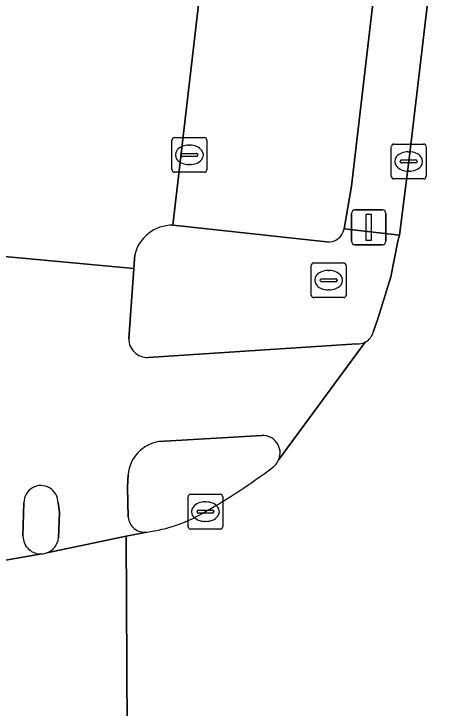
# Model space of a CAD drawing. Extents: x 160856 to 161310, y 384024 to 384878.
# Drawn here: x 161215.62 to 161227.91, y 384295.05 to 384315.01 of the extents above; entities that cross this region are included whole.
import ezdxf

# ---------------------------------------------------------------- set-up
doc = ezdxf.new("R2010")
doc.units = 0
for name, color, linetype in [('IMGEO_Berm_groen', 7, 'Continuous'), ('IMGEO_Brandkraan', 7, 'Continuous'), ('IMGEO_Fietspad_gesloten', 7, 'Continuous'), ('IMGEO_Kolk', 7, 'Continuous'), ('IMGEO_Parkeervlak_open', 7, 'Continuous'), ('IMGEO_Rijbaan_lokaal_gesloten', 7, 'Continuous'), ('IMGEO_Rijbaan_lokaal_open', 7, 'Continuous'), ('IMGEO_Verkeerseiland_gesloten', 7, 'Continuous'), ('IMGEO_Verkeersregelinstallatiepaal', 7, 'Continuous'), ('IMGEO_Voetpad_open', 7, 'Continuous')]:
    doc.layers.add(name, color=color, linetype=linetype)

msp = doc.modelspace()

# ---------------------------------------------------------------- linework, layer by layer
at = {"layer": 'IMGEO_Berm_groen'}
msp.add_lwpolyline([(161229.318, 384330.573), (161230.903, 384343.902), (161231.358, 384347.709), (161232.221, 384354.922), (161230.526, 384355.098), (161230.065, 384350.609), (161229.745, 384347.857), (161225.325, 384310.055), (161225.116, 384308.834), (161226.705, 384308.649), (161226.975, 384310.766)], close=True, dxfattribs=at)
at = {"layer": 'IMGEO_Brandkraan'}
for p, q in [((161224.171, 384306.928), (161224.171, 384307.78)), ((161224.246, 384307.854), (161225.098, 384307.854)), ((161225.172, 384307.78), (161225.172, 384306.928)), ((161224.659, 384307.634), (161224.684, 384307.634)), ((161224.473, 384307.397), (161224.871, 384307.397)), ((161224.43, 384307.348), (161224.43, 384307.36)), ((161224.868, 384307.311), (161224.47, 384307.311)), ((161224.914, 384307.36), (161224.914, 384307.348)), ((161224.682, 384307.074), (161224.657, 384307.074)), ((161225.098, 384306.854), (161224.246, 384306.854))]:
    msp.add_line(p, q, dxfattribs=at)
for points in [[(161224.171, 384306.928), (161224.171, 384307.78)], [(161224.246, 384307.854), (161225.098, 384307.854)], [(161225.172, 384307.78), (161225.172, 384306.928)], [(161225.098, 384306.854), (161224.246, 384306.854)]]:
    msp.add_lwpolyline(points, dxfattribs=at)
for centre, radius, start, end in [((161224.248, 384307.778), 0.0765, 91.552, 178.448), ((161224.248, 384307.778), 0.0765, 91.552, 178.448), ((161225.096, 384307.778), 0.0765, 1.552, 88.448), ((161225.096, 384307.778), 0.0765, 1.552, 88.448), ((161224.47, 384307.357), 0.0403, 85.8775, 175.7526), ((161224.875, 384307.359), 0.0386, 1.7309, 96.639), ((161224.467, 384307.347), 0.0366, 178.938, 274.7102), ((161224.871, 384307.354), 0.043, 264.8664, 352.4533), ((161224.248, 384306.93), 0.0765, 181.552, 268.448), ((161224.248, 384306.93), 0.0765, 181.552, 268.448), ((161225.096, 384306.93), 0.0765, 271.552, 358.448), ((161225.096, 384306.93), 0.0765, 271.552, 358.448)]:
    msp.add_arc(centre, radius, start, end, dxfattribs=at)
for centre, major_axis, ratio, start_param, end_param in [((161224.658, 384307.354), (-0.387, 0.002), 0.722429, 4.712389, 7.853982), ((161224.683, 384307.354), (-0.39, 0.002), 0.717154, 1.570796, 4.712389)]:
    msp.add_ellipse(centre, major_axis=major_axis, ratio=ratio, start_param=start_param, end_param=end_param, dxfattribs=at)
at = {"layer": 'IMGEO_Fietspad_gesloten'}
for points in [[(161218.921, 384305.669), (161219.067, 384307.692), (161214.509, 384308.114), (161214.302, 384306.115), (161214.131, 384305.339), (161213.891, 384304.57), (161213.846, 384301.681), (161213.842, 384299.034), (161216.422, 384299.486)], [(161225.483, 384305.524), (161219.475, 384305.132)], [(161223.239, 384302.198), (161225.725, 384305.572)], [(161219.791, 384302.717), (161222.747, 384302.889)], [(161218.907, 384300.545), (161218.886, 384301.408), (161218.901, 384301.768)], [(161215.878, 384299.994), (161215.905, 384300.958)], [(161216.886, 384300.953), (161216.928, 384300.677), (161216.9, 384299.947)], [(161216.565, 384299.516), (161218.848, 384299.992), (161219.439, 384300.115)]]:
    msp.add_lwpolyline(points, dxfattribs=at)
for centre, radius, start, end in [((161219.458, 384305.669), 0.537, 180.0195, 271.7659), ((161225.52, 384305.972), 0.449, 265.2897, 297.148), ((161222.773, 384302.387), 0.503, 337.9137, 92.9889), ((161219.961, 384301.666), 1.064, 99.1677, 174.5074), ((161216.396, 384300.961), 0.491, 359.0085, 180.4074), ((161219.376, 384300.581), 0.47, 184.4203, 277.6845), ((161216.391, 384299.998), 0.513, 180.4559, 273.4639), ((161216.39, 384299.998), 0.512, 289.9602, 354.3267)]:
    msp.add_arc(centre, radius, start, end, dxfattribs=at)
at = {"layer": 'IMGEO_Kolk'}
for p, q in [((161220.165, 384310.529), (161220.165, 384311.381)), ((161220.24, 384311.455), (161221.092, 384311.455)), ((161221.166, 384311.381), (161221.166, 384310.529)), ((161220.653, 384311.235), (161220.678, 384311.235)), ((161226.474, 384310.34), (161226.474, 384311.192)), ((161226.549, 384311.266), (161227.401, 384311.266)), ((161227.475, 384311.192), (161227.475, 384310.34)), ((161220.467, 384310.998), (161220.865, 384310.998)), ((161226.962, 384311.046), (161226.987, 384311.046)), ((161220.424, 384310.949), (161220.424, 384310.961)), ((161220.862, 384310.912), (161220.464, 384310.912)), ((161220.908, 384310.961), (161220.908, 384310.949)), ((161226.733, 384310.76), (161226.733, 384310.772)), ((161226.776, 384310.809), (161227.174, 384310.809)), ((161227.217, 384310.772), (161227.217, 384310.76)), ((161220.676, 384310.675), (161220.651, 384310.675)), ((161227.171, 384310.723), (161226.773, 384310.723)), ((161221.092, 384310.455), (161220.24, 384310.455)), ((161226.985, 384310.486), (161226.96, 384310.486)), ((161227.401, 384310.266), (161226.549, 384310.266)), ((161220.702, 384301.201), (161221.554, 384301.201)), ((161220.627, 384300.275), (161220.627, 384301.127)), ((161221.628, 384301.127), (161221.628, 384300.275)), ((161221.115, 384300.981), (161221.14, 384300.981)), ((161220.886, 384300.695), (161220.886, 384300.707)), ((161221.324, 384300.658), (161220.926, 384300.658)), ((161220.929, 384300.744), (161221.327, 384300.744)), ((161221.37, 384300.707), (161221.37, 384300.695)), ((161221.138, 384300.421), (161221.113, 384300.421)), ((161221.554, 384300.201), (161220.702, 384300.201))]:
    msp.add_line(p, q, dxfattribs=at)
for points in [[(161220.165, 384310.529), (161220.165, 384311.381)], [(161220.24, 384311.455), (161221.092, 384311.455)], [(161221.166, 384311.381), (161221.166, 384310.529)], [(161226.474, 384310.34), (161226.474, 384311.192)], [(161226.549, 384311.266), (161227.401, 384311.266)], [(161227.475, 384311.192), (161227.475, 384310.34)], [(161221.092, 384310.455), (161220.24, 384310.455)], [(161227.401, 384310.266), (161226.549, 384310.266)], [(161220.702, 384301.201), (161221.554, 384301.201)], [(161220.627, 384300.275), (161220.627, 384301.127)], [(161221.628, 384301.127), (161221.628, 384300.275)], [(161221.554, 384300.201), (161220.702, 384300.201)]]:
    msp.add_lwpolyline(points, dxfattribs=at)
for centre, radius, start, end in [((161220.242, 384311.379), 0.0765, 91.552, 178.448), ((161220.242, 384311.379), 0.0765, 91.552, 178.448), ((161221.09, 384311.379), 0.0765, 1.552, 88.448), ((161221.09, 384311.379), 0.0765, 1.552, 88.448), ((161226.551, 384311.19), 0.0765, 91.552, 178.448), ((161226.551, 384311.19), 0.0765, 91.552, 178.448), ((161227.399, 384311.19), 0.0765, 1.552, 88.448), ((161227.399, 384311.19), 0.0765, 1.552, 88.448), ((161220.464, 384310.958), 0.0403, 85.8775, 175.7526), ((161220.869, 384310.96), 0.0386, 1.7309, 96.639), ((161220.461, 384310.948), 0.0366, 178.938, 274.7102), ((161220.865, 384310.955), 0.043, 264.8664, 352.4533), ((161226.773, 384310.769), 0.0403, 85.8775, 175.7526), ((161227.178, 384310.771), 0.0386, 1.7309, 96.639), ((161226.77, 384310.759), 0.0366, 178.938, 274.7102), ((161227.174, 384310.766), 0.043, 264.8664, 352.4533), ((161220.242, 384310.531), 0.0765, 181.552, 268.448), ((161220.242, 384310.531), 0.0765, 181.552, 268.448), ((161221.09, 384310.531), 0.0765, 271.552, 358.448), ((161221.09, 384310.531), 0.0765, 271.552, 358.448), ((161226.551, 384310.342), 0.0765, 181.552, 268.448), ((161226.551, 384310.342), 0.0765, 181.552, 268.448), ((161227.399, 384310.342), 0.0765, 271.552, 358.448), ((161227.399, 384310.342), 0.0765, 271.552, 358.448), ((161220.704, 384301.125), 0.0765, 91.552, 178.448), ((161220.704, 384301.125), 0.0765, 91.552, 178.448), ((161221.552, 384301.125), 0.0765, 1.552, 88.448), ((161221.552, 384301.125), 0.0765, 1.552, 88.448), ((161220.926, 384300.704), 0.0403, 85.8775, 175.7526), ((161220.923, 384300.694), 0.0366, 178.938, 274.7102), ((161221.327, 384300.701), 0.043, 264.8664, 352.4533), ((161221.331, 384300.706), 0.0386, 1.7309, 96.639), ((161220.704, 384300.277), 0.0765, 181.552, 268.448), ((161220.704, 384300.277), 0.0765, 181.552, 268.448), ((161221.552, 384300.277), 0.0765, 271.552, 358.448), ((161221.552, 384300.277), 0.0765, 271.552, 358.448)]:
    msp.add_arc(centre, radius, start, end, dxfattribs=at)
for centre, major_axis, ratio, start_param, end_param in [((161220.652, 384310.955), (-0.387, 0.002), 0.722429, 4.712389, 7.853982), ((161220.677, 384310.955), (-0.39, 0.002), 0.717154, 1.570796, 4.712389), ((161226.961, 384310.766), (-0.387, 0.002), 0.722429, 4.712389, 7.853982), ((161226.986, 384310.766), (-0.39, 0.002), 0.717154, 1.570796, 4.712389), ((161221.114, 384300.701), (-0.387, 0.002), 0.722429, 4.712389, 7.853982), ((161221.139, 384300.701), (-0.39, 0.002), 0.717154, 1.570796, 4.712389)]:
    msp.add_ellipse(centre, major_axis=major_axis, ratio=ratio, start_param=start_param, end_param=end_param, dxfattribs=at)
at = {"layer": 'IMGEO_Parkeervlak_open'}
for points in [[(161225.645, 384351.611), (161225.169, 384351.658), (161220.186, 384308.937), (161220.199, 384308.936), (161224.605, 384308.454)], [(161225.116, 384308.834), (161225.325, 384310.055), (161229.745, 384347.857)]]:
    msp.add_lwpolyline(points, dxfattribs=at)
msp.add_arc((161224.659, 384308.915), 0.464, 263.3516, 349.9204, dxfattribs=at)
at = {"layer": 'IMGEO_Rijbaan_lokaal_gesloten'}
for points in [[(161232.536, 384357.556), (161232.221, 384354.922), (161231.358, 384347.709), (161230.903, 384343.902), (161229.318, 384330.573), (161226.975, 384310.766), (161226.705, 384308.649), (161226.66, 384308.475), (161226.465, 384307.452), (161226.083, 384306.244), (161225.956, 384305.864)], [(161225.725, 384305.572), (161223.239, 384302.198)], [(161219.439, 384300.115), (161218.848, 384299.992), (161218.909, 384288.804), (161219.501, 384288.519)], [(161218.848, 384299.992), (161216.565, 384299.516)], [(161216.566, 384289.932), (161218.909, 384288.804), (161218.848, 384299.992)], [(161216.422, 384299.486), (161213.842, 384299.034), (161213.716, 384290.433), (161216.267, 384290.03)]]:
    msp.add_lwpolyline(points, dxfattribs=at)
for centre, radius, start, end in [((161225.518, 384305.973), 0.451, 297.273, 346.0323), ((161222.772, 384302.389), 0.505, 302.523, 337.8179), ((161212.721, 384315.542), 17.057, 299.5303, 307.2401), ((161218.914, 384304.354), 4.271, 277.0544, 301.2141), ((161216.389, 384300.001), 0.516, 273.7031, 289.9935)]:
    msp.add_arc(centre, radius, start, end, dxfattribs=at)
at = {"layer": 'IMGEO_Rijbaan_lokaal_open'}
for points in [[(161220.201, 384356.33), (161219.587, 384351.336), (161215.229, 384314.215), (161214.509, 384308.114), (161219.067, 384307.692), (161219.093, 384308.082)], [(161220.186, 384308.937), (161225.169, 384351.658)]]:
    msp.add_lwpolyline(points, dxfattribs=at)
msp.add_arc((161220.186, 384307.811), 1.126, 89.9791, 166.0896, dxfattribs=at)
at = {"layer": 'IMGEO_Verkeerseiland_gesloten'}
for points in [[(161222.747, 384302.889), (161219.791, 384302.717)], [(161218.901, 384301.768), (161218.886, 384301.408)], [(161218.886, 384301.408), (161218.907, 384300.545)], [(161215.905, 384300.958), (161215.878, 384299.994)], [(161216.928, 384300.677), (161216.886, 384300.953)], [(161216.9, 384299.947), (161216.928, 384300.677)]]:
    msp.add_lwpolyline(points, dxfattribs=at)
for centre, radius, start, end in [((161222.773, 384302.387), 0.503, 337.9137, 92.9889), ((161219.961, 384301.666), 1.064, 99.1677, 174.5074), ((161222.772, 384302.389), 0.505, 302.523, 337.8179), ((161212.721, 384315.542), 17.057, 299.5303, 307.2401), ((161216.396, 384300.961), 0.491, 359.0085, 180.4074), ((161218.914, 384304.354), 4.271, 277.0544, 301.2141), ((161219.376, 384300.581), 0.47, 184.4203, 277.6845), ((161216.391, 384299.998), 0.513, 180.4559, 273.4639), ((161216.39, 384299.998), 0.512, 289.9602, 354.3267), ((161216.389, 384300.001), 0.516, 273.7031, 289.9935)]:
    msp.add_arc(centre, radius, start, end, dxfattribs=at)
at = {"layer": 'IMGEO_Verkeersregelinstallatiepaal'}
for p, q in [((161225.328, 384308.473), (161225.328, 384309.273)), ((161225.328, 384309.273), (161225.328, 384308.473)), ((161225.428, 384309.373), (161226.218, 384309.373)), ((161226.218, 384309.373), (161225.428, 384309.373)), ((161226.318, 384309.273), (161226.318, 384308.473)), ((161226.318, 384308.473), (161226.318, 384309.273)), ((161226.218, 384308.373), (161225.428, 384308.373)), ((161225.428, 384308.373), (161226.218, 384308.373))]:
    msp.add_line(p, q, dxfattribs=at)
msp.add_lwpolyline([(161225.748, 384309.248), (161225.898, 384309.248), (161225.898, 384308.498), (161225.748, 384308.498), (161225.748, 384309.248)], dxfattribs=at)
for centre, start, end in [((161225.428, 384309.273), 90, 180), ((161225.428, 384309.273), 90, 180), ((161226.218, 384309.273), 0, 90), ((161226.218, 384309.273), 360, 90), ((161225.428, 384308.473), 180, 270), ((161225.428, 384308.473), 180, 270), ((161226.218, 384308.473), 270, 0), ((161226.218, 384308.473), 270, 0)]:
    msp.add_arc(centre, 0.1, start, end, dxfattribs=at)
at = {"layer": 'IMGEO_Voetpad_open'}
for points in [[(161224.605, 384308.454), (161220.199, 384308.936), (161220.186, 384308.937)], [(161226.465, 384307.452), (161226.66, 384308.475), (161226.705, 384308.649), (161225.116, 384308.834)], [(161219.093, 384308.082), (161219.067, 384307.692), (161218.921, 384305.669)], [(161225.956, 384305.864), (161226.083, 384306.244), (161226.465, 384307.452)], [(161219.475, 384305.132), (161225.483, 384305.524)]]:
    msp.add_lwpolyline(points, dxfattribs=at)
for centre, radius, start, end in [((161220.186, 384307.811), 1.126, 89.9791, 166.0896), ((161224.659, 384308.915), 0.464, 263.3516, 349.9204), ((161225.518, 384305.973), 0.451, 297.273, 346.0323), ((161219.458, 384305.669), 0.537, 180.0195, 271.7659), ((161225.52, 384305.972), 0.449, 265.2897, 297.148)]:
    msp.add_arc(centre, radius, start, end, dxfattribs=at)

doc.saveas('drawing.dxf')
